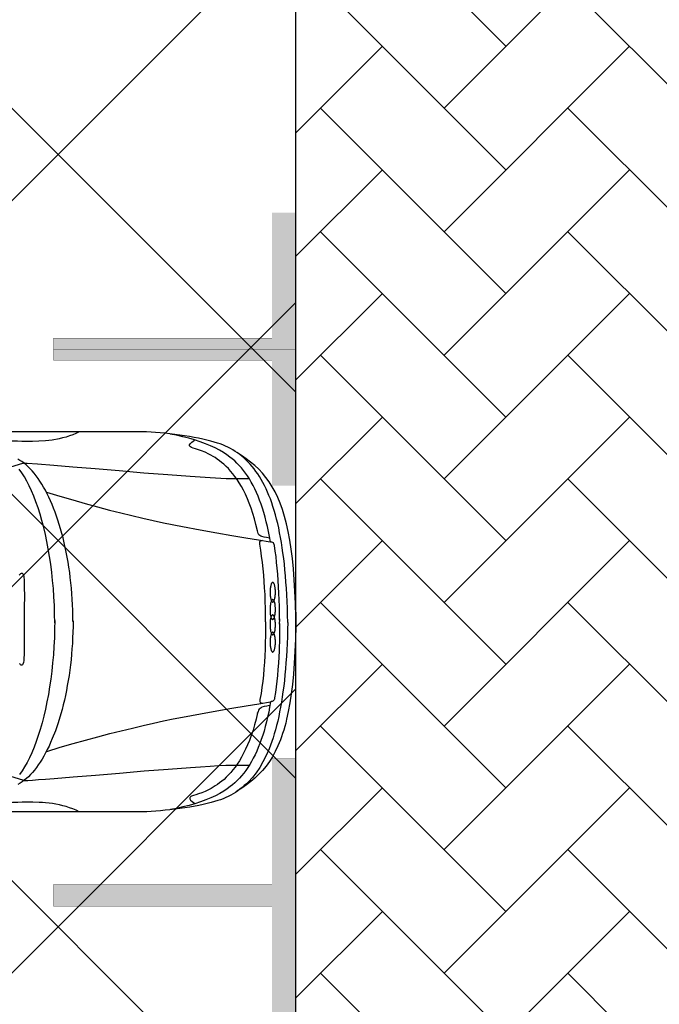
# Model space of a CAD drawing. Header units: millimetres. Extents: x 747415 to 1601423, y -236173 to 551995.
# Tile 390 of 549: x 1101144 to 1104071, y 202939 to 207446. Entities that reach past the tile are written whole.
import ezdxf

# ---------------------------------------------------------------- set-up
doc = ezdxf.new("R2010")
doc.units = ezdxf.units.MM
doc.header["$LTSCALE"] = 100
doc.header["$MEASUREMENT"] = 0
doc.linetypes.add('DASHED2', pattern=[9.525, 6.35, -3.175])
doc.layers.get('0').update_dxf_attribs({"linetype": 'CONTINUOUS', "lineweight": 0})
for name, color, linetype in [('T--A9041_VERHARDING_Parkeren', 9, 'CONTINUOUS'), ('T--L9041_VERHARDING_Wegen', 7, 'CONTINUOUS'), ('T--L9082_INRICHTING_SPECIFIEK_Auto', 8, 'CONTINUOUS')]:
    doc.layers.add(name, color=color, linetype=linetype)
for name, color, linetype, lineweight in [('T--A9041_VERHARDING_Wegen', 21, 'CONTINUOUS', 0), ('T--A9042_BEPLANTING', 90, 'CONTINUOUS', 0), ('T--L9067_BEHEERVOORZIENING_Belijning', 7, 'DASHED2', 0)]:
    doc.layers.add(name, color=color, linetype=linetype, lineweight=lineweight)
doc.layers.add('T--A9072_BELIJNING', color=7, linetype='CONTINUOUS', lineweight=0, true_color=0xffffff)

# ---------------------------------------------------------------- blocks, each defined once
blk = doc.blocks.new('auto17')
for p, q in [((703.6, 867.6), (1533.8, 867.6)), ((115.7, 361.8), (115.3, 362.7)), ((75.7, 9.3), (75.7, -1.4)), ((75.7, -15.2), (75.7, -2.9)), ((705, -871.5), (1505.7, -871))]:
    blk.add_line(p, q)
for points in [[(37.6, 1), (38.1, 33.9), (39, 66.2), (40.5, 97.1), (41.9, 127.5), (43.8, 156.8), (45.7, 185.8), (48.1, 213.7), (50.5, 241.2), (53.3, 267.1), (56.2, 293.1), (59.5, 318.1), (62.9, 342.1), (66.7, 365.7), (70.5, 388.7), (74.8, 410.8), (79.1, 431.8), (83.8, 452.9), (88.6, 472.5), (93.8, 492.1), (99.1, 510.7), (104.8, 528.9), (110.5, 546.5), (116.7, 563.2), (123.3, 579.4), (136.7, 610.3), (151, 638.7), (166.2, 664.7), (182.4, 688.7), (199.6, 710.3), (217.7, 730.4), (226.7, 739.2), (236.7, 748), (246.2, 756.3), (256.3, 764.2), (266.7, 771.5), (277.2, 778.9), (287.7, 785.2), (298.6, 791.6), (310.1, 797), (321.5, 802.4), (333, 807.8), (344.9, 812.2), (357.7, 816.6), (372.5, 821), (388.7, 825.4), (405.8, 829.8), (424.9, 834.2), (444.4, 838.2), (486.3, 846), (531.1, 852.9), (576.9, 858.3)], [(116.2, 364.2), (120.5, 388.2), (124.8, 411.7), (130, 434.3), (135.2, 456.3), (140.5, 477.4), (146.2, 498), (152.4, 517.6), (158.6, 536.7), (165.7, 555.3), (172.4, 573), (179.6, 590.2), (187.2, 606.8), (195.3, 622.5), (203.4, 637.7), (211.9, 651.9), (220.5, 665.6), (229.6, 678.9), (239.1, 691.1), (248.6, 703.4), (258.6, 714.2), (268.6, 725), (279.1, 734.8), (290.1, 744.1), (301, 752.4), (314.4, 763.2), (330.1, 773.5), (348.2, 783.8), (368.2, 794.1), (389.6, 803.9), (413, 813.2), (437.3, 822.5), (463, 830.8), (489.6, 838.7), (517.3, 845.5), (545.9, 851.9), (574.4, 857.3)], [(576.9, 858.3), (598.7, 860.7), (620.2, 862.7), (641.6, 864.7), (662.6, 866.1), (683, 867.1), (703.1, 867.6)], [(991.7, 867.6), (1006, 860.7), (1020.8, 854.4), (1036, 849), (1051.3, 844.1), (1067, 839.6), (1082.7, 836.2), (1098.4, 833.3), (1114.1, 830.3), (1129.9, 828.4), (1145.6, 826.9), (1160.8, 825.4), (1175.6, 824.5), (1204.2, 823.5), (1230.4, 823), (1253.2, 823.5), (1272.8, 824.5), (1288, 824.9), (1297.5, 825.4), (1364.2, 825.9), (1429.9, 826.4), (1494.7, 826.4)], [(121, 381.3), (133.4, 383.8), (145.3, 385.8), (155.7, 388.7), (160, 391.2), (164.3, 394.1), (168.1, 398), (171.5, 402.4), (173.8, 408.8), (175.8, 416.6), (175.8, 415.2), (182.4, 443.1), (189.6, 469.6), (196.7, 494.6), (204.8, 518.6), (212.9, 540.6), (221.5, 561.7), (230.5, 581.3), (239.6, 600), (249.1, 617.1), (258.6, 633.8), (268.6, 649), (278.6, 662.7), (288.6, 675.9), (298.6, 688.2), (308.7, 699), (319.1, 709.8), (329.1, 719.1), (339.6, 727.4), (349.6, 735.7), (359.6, 743.1), (369.2, 749.5), (378.7, 755.3), (388.2, 760.7), (397.7, 765.6), (415.4, 774), (431.5, 780.3), (445.9, 785.2), (458.7, 789.6), (469.7, 793.1), (477.8, 796.5), (481.1, 798), (483.5, 799.9), (484.9, 801.9), (486.3, 803.9), (486.3, 805.8), (485.8, 808.3), (482.5, 813.7), (475.4, 820.5), (463.5, 829.3)], [(1.9, -49.5), (0.9, -44.6), (0, -32.3), (0, -16.2), (0, 0), (0, 12.2), (0.4, 17.7), (2.4, 77.9), (4.7, 134.3), (8.1, 187.2), (11.9, 237.2), (16.2, 284.3), (21.9, 327.9), (28.1, 369.6), (35.2, 408.3), (42.8, 444.1), (47.1, 461.3), (51.4, 477.9), (56.2, 493.6), (61, 509.3), (66.2, 524.5), (71.4, 538.7), (82.9, 566.1), (94.8, 591.6), (108.1, 615.6), (121.9, 637.7), (136.7, 658.3), (152.9, 677.9), (170, 696), (187.7, 713.2), (206.7, 728.9), (226.7, 744.6), (247.7, 759.3), (270.1, 773)], [(1246.1, 725), (1855.8, 536.7)], [(1246.1, 724), (1240.8, 724.5), (1227, 724), (1205.1, 722.5), (1178.9, 720.5), (1146.1, 718.1), (1107, 715.2), (1019.8, 707.8), (917.9, 699.5), (807.4, 690.1), (695, 680.8), (584.9, 672), (483.5, 664.7), (436.3, 661.2), (393.4, 658.3), (355.3, 656.3), (321, 654.8), (293.4, 653.9), (272.5, 653.9), (213.9, 653.9)], [(1020.3, -6.4), (1020.3, 19.6), (1021.2, 45.6), (1022.2, 71.1), (1023.2, 96.6), (1025.1, 121.6), (1027, 146.6), (1029.3, 171.5), (1032.2, 195.6), (1035.1, 219.6), (1038.4, 243.6), (1042.2, 266.7), (1046.5, 289.7), (1050.3, 312.2), (1055.1, 334.8), (1059.8, 356.4), (1065.1, 377.9), (1070.8, 399), (1076.5, 419.6), (1088.4, 459.8), (1101.3, 497.5), (1115.6, 532.8), (1122.7, 549.9), (1130.3, 566.6), (1138, 582.3), (1146.1, 598), (1154.2, 612.7), (1162.3, 626.9), (1170.8, 640.1), (1179.4, 653.4), (1188, 665.2), (1197, 676.9), (1206.1, 687.7), (1215.1, 697.5), (1224.2, 707.3), (1233.7, 715.7), (1243.2, 723.5), (1252.7, 730.8), (1262.3, 737.2), (1272.3, 742.6)], [(1104.2, -7.8), (1104.6, 31.9), (1105.6, 71.1), (1107.5, 110.3), (1110.3, 148.5), (1113.7, 186.3), (1117.5, 223.5), (1122.2, 260.3), (1127.5, 295.6), (1133.2, 330.4), (1139.9, 364.7), (1146.5, 398), (1154.2, 429.9), (1162.3, 460.8), (1170.8, 490.7), (1179.9, 519.1), (1189.4, 546.5), (1198.9, 572.5), (1209.4, 597), (1219.9, 620.5), (1230.8, 642.1), (1241.8, 661.7), (1253.2, 680.3), (1265.1, 697)], [(1140.8, 591.1), (1079.4, 572.5), (1019.8, 555.3), (962.7, 539.2), (906.4, 524), (852.1, 509.8), (800.2, 496.6), (748.8, 484.3), (699.7, 472.5), (652.1, 462.2), (605.9, 451.9), (561.6, 442.6), (519.2, 434.3), (436.8, 418.6), (361.5, 404.9), (292.9, 393.6), (228.1, 382.8), (169.5, 373), (117.2, 364.2)], [(74.8, 5.9), (75.3, 69.6), (77.1, 130.4), (80.5, 187.8), (82.9, 215.7), (84.8, 243.1), (87.6, 269.6), (90.5, 295.6), (93.8, 321.1), (97.6, 345.6), (97.6, 345.6), (97.6, 346.6), (97.6, 347), (98.6, 351.4), (100, 354.4), (101, 356.8), (102.4, 358.8), (103.8, 360.3), (105.7, 361.3), (109.1, 362.2), (112.9, 362.7), (117.2, 363.7)], [(139.1, -1.4), (139.1, 30.4), (139.6, 61.8), (140.5, 92.6), (141.5, 123), (142.4, 153.4), (144.3, 183.3), (146.7, 212.7), (149.1, 241.7), (152.4, 270.1), (155.7, 298.5), (160, 326), (164.8, 353.4), (165.3, 356.8), (164.8, 359.8), (164.8, 362.7), (164.3, 365.2), (163.4, 366.7), (162.4, 367.6), (160.5, 368.6), (158.6, 369.6), (155.3, 370.6), (151.5, 371.1)], [(1243.7, -13.2), (1243.7, 42.7), (1243.2, 91.2), (1243.7, 130.9), (1244.2, 148.5), (1245.1, 163.2), (1246.1, 175), (1247.5, 184.8), (1249.4, 191.7), (1252.3, 194.6), (1255.2, 196.1), (1258, 196.1), (1260.4, 195.1), (1262.8, 192.6), (1265.1, 189.2)], [(1266.6, -215.2), (1264.2, -218.6), (1261.3, -221.6), (1258.5, -223.5), (1255.6, -224.5), (1252.3, -224), (1250.9, -223.5), (1249.4, -221.6), (1248, -218.6), (1247, -215.7), (1246.1, -211.2), (1245.1, -205.8), (1244.2, -194.1), (1243.2, -178.9), (1243.2, -160.7), (1242.8, -119.6), (1243.2, -69.6), (1243.7, -13.2), (1243.7, -13.2)], [(1.4, 44.6), (0, 27), (0, -6.8), (0.4, -25), (2.4, -85.3), (4.7, -141.6), (8.1, -194.1), (11.9, -244.6), (16.6, -291.1), (21.9, -334.8), (28.1, -376.4), (35.2, -414.7), (43.3, -450.4), (51.9, -484.3), (61.4, -515.6), (71.9, -544.5), (83.3, -571.5), (95.3, -597), (108.6, -620.5), (122.4, -642.6), (137.7, -663.1), (153.8, -682.3), (170.5, -700.4), (188.6, -717.1), (207.7, -733.3), (227.7, -748.4), (248.6, -763.2), (271, -776.9)], [(37.6, 1), (38.1, -31.8), (39.5, -64.2), (40.5, -95.1), (41.9, -125.4), (43.8, -155.4), (45.7, -183.8), (48.1, -212.2), (50.5, -239.7), (53.3, -266.1), (56.2, -291.6), (59.5, -317.1), (62.9, -341.1), (66.7, -364.7), (70.5, -387.7), (74.8, -409.7), (79.1, -431.8), (83.8, -452.4), (89.1, -472.5), (94.3, -492.1), (99.5, -511.2), (105.2, -529.3), (111, -547), (117.2, -564.2), (123.8, -580.3), (130.5, -596), (137.2, -611.2), (144.3, -625.9), (151.5, -640.1), (159.1, -653.4), (167.2, -666.6), (174.8, -678.9), (183.4, -690.6), (192, -701.9), (200.5, -713.2), (209.6, -723.5), (218.6, -733.3), (228.1, -742.6), (237.7, -751.4), (247.7, -759.7), (257.7, -767.6), (267.7, -775.4), (278.6, -782.3), (289.1, -789.1), (300.1, -795), (311.5, -800.9), (322.9, -806.3), (334.4, -811.7), (346.3, -816.1), (359.1, -820.5), (373.9, -824.9), (390.1, -829.3), (407.3, -833.7), (426.3, -838.2), (445.9, -842.1), (466.3, -846), (487.8, -849.9), (509.7, -853.3), (532, -856.8), (554.9, -859.7), (577.8, -862.7)], [(1104.2, 2.5), (1104.6, -37.2), (1105.6, -76.5), (1107.5, -115.7), (1110.3, -153.9), (1113.7, -191.6), (1117.5, -228.4), (1122.2, -265.2), (1127.5, -300.9), (1133.7, -335.8), (1139.9, -369.6), (1147, -402.4), (1154.7, -434.3), (1162.7, -465.2), (1171.3, -495.1), (1180.3, -523.5), (1189.9, -550.9), (1199.9, -576.9), (1209.9, -600.9), (1220.4, -624.5), (1231.3, -646), (1242.8, -665.6), (1254.2, -684.3), (1266.1, -700.9)], [(75.7, -8.8), (75.7, -41.2), (76.2, -72.5), (77.1, -102.9), (78.1, -133.3), (79.5, -162.7), (81.4, -191.6), (83.3, -219.6), (85.7, -247.5), (88.6, -274), (91.4, -300.5), (94.8, -325.9), (98.6, -351), (99.5, -355.3), (101, -358.8), (101.9, -361.2), (103.4, -363.2), (104.8, -364.2), (106.7, -365.1), (110, -366.1), (113.8, -366.6), (118.1, -367.6)], [(139.1, -1.4), (139.1, -33.3), (139.6, -64.7), (140.5, -95.6), (141.5, -126.5), (143.4, -156.8), (145.3, -186.7), (147.6, -216.2), (150, -245.1), (153.4, -274), (157.2, -301.9), (161.5, -329.9), (166.2, -357.3), (166.2, -360.7), (165.7, -363.7), (165.7, -366.6), (165.3, -369.1), (164.3, -370.5), (163.4, -371.5), (161.5, -372.5), (159.6, -373.5), (156.2, -374.5), (152.4, -375)], [(1020.8, -2.9), (1020.8, -28.9), (1021.7, -54.9), (1022.7, -80.4), (1023.7, -105.9), (1025.5, -130.8), (1027.5, -155.4), (1029.8, -180.4), (1032.7, -204.4), (1035.6, -228.4), (1039.4, -251.9), (1042.7, -275), (1047, -298), (1051.3, -320.6), (1056, -342.6), (1060.8, -364.2), (1066.1, -385.7), (1071.3, -406.3), (1077, -426.9), (1083.2, -447), (1089.4, -466.6), (1095.6, -485.3), (1102.2, -503.9), (1109.4, -522), (1116.5, -539.2), (1123.7, -556.3), (1131.3, -572.5), (1138.9, -588.2), (1147, -603.9), (1155.1, -618.1), (1163.2, -632.3), (1171.8, -645.5), (1180.3, -658.3), (1189.4, -670.5), (1198, -681.8), (1207, -692.6), (1216.1, -702.4), (1225.6, -711.7), (1235.1, -720), (1244.7, -727.9), (1254.2, -735.2), (1263.7, -741.1), (1273.2, -746.5)], [(117.2, -368.1), (121.5, -392.1), (125.8, -415.6), (131, -438.2), (136.2, -460.2), (141.5, -481.3), (147.2, -501.9), (153.4, -521.5), (160, -540.6), (166.7, -559.3), (173.4, -576.9), (181, -594.1), (188.6, -610.7), (196.2, -626.4), (204.8, -641.6), (212.9, -655.8), (222, -669.5), (231, -682.8), (240.5, -695), (250.1, -707.3), (260.1, -718.1), (270.1, -728.9), (280.6, -738.7), (291.5, -748), (302.5, -756.3), (315.8, -767.1), (331.5, -777.4), (349.6, -787.7), (369.2, -798), (391.1, -807.8), (413.9, -817.1), (438.2, -826.4), (464, -834.7), (491.1, -842.6), (518.2, -849.4), (546.8, -855.8), (575.4, -861.2)], [(1142.3, -595.5), (1080.8, -576.9), (1021.2, -559.7), (964.1, -543.6), (907.9, -527.9), (853.6, -513.7), (801.2, -500.9), (700.2, -476.4), (606.8, -455.8), (520.1, -438.2), (438.2, -422.5), (362.9, -408.8), (293.9, -397.5), (229.1, -386.7), (171, -376.9), (118.1, -368.1)], [(121.9, -385.2), (134.8, -387.7), (146.2, -389.7), (156.7, -392.6), (161.5, -394.6), (165.7, -397.5), (169.5, -400.9), (172.4, -405.8), (174.8, -411.7), (176.7, -419.1), (183.4, -447), (190.5, -474), (197.7, -498.5), (205.8, -522.5), (213.9, -545), (222.4, -565.6), (231.5, -585.7), (240.5, -604.3), (250.1, -621.5), (259.6, -637.7), (269.6, -652.9), (279.6, -667.1), (289.6, -679.8), (299.6, -692.1), (309.6, -703.4), (320.1, -713.7), (330.1, -723), (340.6, -731.8), (350.6, -739.6), (360.6, -747), (370.1, -753.4), (379.6, -759.3), (389.1, -764.6), (398.7, -769.5), (416.3, -777.9), (432.5, -784.2), (446.8, -789.6), (459.7, -793.5), (470.6, -797.5), (478.7, -800.4), (482, -802.4), (484.4, -803.8), (485.8, -805.8), (487.3, -807.8), (487.3, -809.7), (486.8, -812.2), (483.5, -817.6), (476.3, -824.4), (464.4, -833.2)], [(1247, -728.9), (1857.2, -540.6)], [(1247.5, -727.9), (1230.8, -727.9), (1182.7, -724.9), (1108.4, -719.1), (1021.2, -711.7), (919.3, -703.4), (808.8, -694), (695.9, -684.7), (586.3, -675.9), (484.9, -668.5), (392.5, -662.2), (320.1, -658.3), (273.4, -657.8), (214.8, -657.8)], [(992.7, -871.5), (1007, -864.6), (1021.7, -858.3), (1037, -852.9), (1052.2, -847.9), (1067.9, -843.6), (1083.6, -840.1), (1115.6, -834.2), (1147, -830.3), (1177, -828.3), (1205.6, -827.4), (1231.8, -826.9), (1254.2, -827.4), (1274.2, -828.3), (1289, -828.8), (1298.5, -829.3), (1361.4, -829.8), (1418.5, -829.8), (1479, -829.8)], [(577.8, -862.7), (599.7, -865.1), (621.1, -867.1), (642.6, -868.5), (663.5, -870), (684, -871), (704, -871.5)]]:
    blk.add_lwpolyline(points)
for points in [[(106.2, 45.7, 0.160669), (108.6, 46.6, 0.089762), (110.9, 49.1, 0.048317), (113, 53.3, 0.029972), (114.8, 59, 0.021217), (116.4, 65.8, 0.016703), (117.5, 73.7, 0.014363), (118.3, 82.2, 0.013351), (118.5, 91, 0.013351), (118.3, 99.9, 0.014363), (117.6, 108.4, 0.016703), (116.5, 116.3, 0.021217), (115, 123.1, 0.029972), (113.2, 128.8, 0.048317), (111.1, 133, 0.089762), (108.8, 135.6, 0.160669), (106.5, 136.5, 0.160669), (104.1, 135.6, 0.089762), (101.8, 133, 0.048317), (99.7, 128.8, 0.029972), (97.8, 123.2, 0.021217), (96.3, 116.3, 0.016703), (95.1, 108.5, 0.014363), (94.4, 100, 0.013351), (94.1, 91.1, 0.013351), (94.3, 82.3, 0.014363), (95, 73.8, 0.016703), (96.1, 65.9, 0.021217), (97.6, 59, 0.029972), (99.4, 53.4, 0.048317), (101.5, 49.2, 0.089762), (103.8, 46.6, 0.160669)], [(106.7, -33.6, 0.159094), (109.2, -32.7, 0.089825), (111.5, -30.1, 0.048671), (113.6, -25.9, 0.03028), (115.4, -20.3, 0.021465), (116.9, -13.4, 0.01691), (118, -5.5, 0.014547), (118.6, 3, 0.013523), (118.8, 11.8, 0.013523), (118.5, 20.7, 0.014547), (117.8, 29.2, 0.01691), (116.6, 37, 0.021465), (115, 43.9, 0.03028), (113.1, 49.5, 0.048671), (110.9, 53.7, 0.089825), (108.6, 56.3, 0.159094), (106.2, 57.1, 0.159094), (103.8, 56.3, 0.089825), (101.5, 53.7, 0.048671), (99.4, 49.5, 0.03028), (97.5, 43.8, 0.021465), (96, 36.9, 0.01691), (94.9, 29.1, 0.014547), (94.3, 20.5, 0.013523), (94.1, 11.7, 0.013523), (94.4, 2.8, 0.014547), (95.2, -5.7, 0.01691), (96.4, -13.5, 0.021465), (97.9, -20.4, 0.03028), (99.8, -26, 0.048671), (102, -30.2, 0.089825), (104.3, -32.7, 0.159094)], [(106.2, -103.6, 0.159111), (108.6, -102.8, 0.089825), (110.9, -100.2, 0.048668), (113.1, -96, 0.030277), (115, -90.4, 0.021462), (116.6, -83.5, 0.016908), (117.8, -75.7, 0.014545), (118.5, -67.2, 0.013521), (118.8, -58.3, 0.013521), (118.6, -49.5, 0.014545), (118, -41, 0.016908), (116.9, -33.1, 0.021462), (115.4, -26.2, 0.030277), (113.6, -20.6, 0.048668), (111.5, -16.4, 0.089825), (109.2, -13.8, 0.159111), (106.7, -12.9, 0.159111), (104.3, -13.7, 0.089825), (102, -16.3, 0.048668), (99.8, -20.5, 0.030277), (97.9, -26.1, 0.021462), (96.4, -33, 0.016908), (95.2, -40.8, 0.014545), (94.4, -49.3, 0.013521), (94.1, -58.2, 0.013521), (94.3, -67, 0.014545), (94.9, -75.5, 0.016908), (96, -83.4, 0.021462), (97.5, -90.3, 0.030277), (99.4, -95.9, 0.048668), (101.5, -100.1, 0.089825), (103.8, -102.7, 0.159111)], [(106.5, -182.9, 0.160669), (108.8, -182.1, 0.089762), (111.1, -179.5, 0.048317), (113.2, -175.3, 0.029972), (115, -169.6, 0.021217), (116.5, -162.7, 0.016703), (117.6, -154.9, 0.014363), (118.3, -146.4, 0.013351), (118.5, -137.5, 0.013351), (118.3, -128.7, 0.014363), (117.5, -120.2, 0.016703), (116.4, -112.3, 0.021217), (114.8, -105.5, 0.029972), (113, -99.8, 0.048317), (110.9, -95.6, 0.089762), (108.6, -93.1, 0.160669), (106.2, -92.2, 0.160669), (103.8, -93.1, 0.089762), (101.5, -95.7, 0.048317), (99.4, -99.9, 0.029972), (97.6, -105.5, 0.021217), (96.1, -112.4, 0.016703), (95, -120.2, 0.014363), (94.3, -128.8, 0.013351), (94.1, -137.6, 0.013351), (94.4, -146.5, 0.014363), (95.1, -155, 0.016703), (96.3, -162.8, 0.021217), (97.8, -169.7, 0.029972), (99.7, -175.3, 0.048317), (101.8, -179.5, 0.089762), (104.1, -182.1, 0.160669)]]:
    blk.add_lwpolyline(points, format="xyb", close=True)
blk = doc.blocks.new('9041_parkeerplaats_2500x5000_hoeklijn')
at = {"layer": 'T--A9072_BELIJNING', "linetype": 'Continuous'}
h = blk.add_hatch(color=256, dxfattribs=at)
h.paths.add_polyline_path([(-1200, -1390), (-1250, -1390), (-1250, -2500), (-625, -2500), (-625, -2390), (-1200, -2390)])
h.paths.add_polyline_path([(1250, -1390), (1200, -1390), (1200, -2390), (625, -2390), (625, -2500), (1250, -2500)])
at = {"layer": 'T--L9067_BEHEERVOORZIENING_Belijning', "const_width": 1}
for points in [[(-1200, -1390), (-1250, -1390), (-1250, -2500), (-625, -2500), (-625, -2390), (-1200, -2390)], [(1250, -1390), (1200, -1390), (1200, -2390), (625, -2390), (625, -2500), (1250, -2500)]]:
    blk.add_lwpolyline(points, close=True, dxfattribs=at)
blk = doc.blocks.new('*U285')
at = {"layer": 'T--L9067_BEHEERVOORZIENING_Belijning'}
blk.add_blockref('9041_parkeerplaats_2500x5000_hoeklijn', (0, 1945, -0.5), dxfattribs=at)
blk = doc.blocks.new('*U286')
at = {"layer": 'T--L9067_BEHEERVOORZIENING_Belijning', "color": 0, "linetype": 'ByBlock', "lineweight": -2, "transparency": 16777216}
for p in [(7500, 0), (10000, 0), (12500, 0)]:
    blk.add_blockref('*U285', p, dxfattribs=at)

msp = doc.modelspace()

# ---------------------------------------------------------------- hatches: boundary and pattern name
at = {"layer": 'T--A9041_VERHARDING_Parkeren', "linetype": 'Continuous'}
h = msp.add_hatch(dxfattribs=at)
h.set_pattern_fill('ANSI37', color=256, scale=10000, style=0)
h.paths.add_polyline_path([(1102408.673, 235453.574), (1100560.735, 235152.114), (1097983.957, 234676.551), (1095122.754, 234164.417), (1092408.673, 233730.82), (1092408.673, 193325.106), (1102408.673, 193325.106)])
at = {"layer": 'T--A9041_VERHARDING_Wegen', "linetype": 'Continuous'}
h = msp.add_hatch(dxfattribs=at)
h.set_pattern_fill('AR-HBONE', color=256, scale=100, style=0)
h.paths.add_polyline_path([(1102408.673, 193125.106), (1107408.673, 193125.106), (1107408.673, 236217.952), (1102408.673, 235453.574)])
at = {"layer": 'T--A9042_BEPLANTING'}
h = msp.add_hatch(dxfattribs=at)
h.set_pattern_fill('GRASS', color=256, scale=1500, style=0)
edge = h.paths.add_edge_path()
edge.add_line((1194589.183, 247525.193), (1194593.64, 247264.881))
edge.add_line((1194593.64, 247264.881), (1189597.042, 247120.843))
edge.add_line((1189597.042, 247120.843), (1179615.176, 246734.424))
edge.add_line((1179615.176, 246734.424), (1169673.169, 246260.926))
edge.add_line((1169673.169, 246260.926), (1159743.156, 245284.429))
edge.add_line((1159743.156, 245284.429), (1149794.302, 244232.037))
edge.add_line((1149794.302, 244232.037), (1139904.319, 243419.621))
edge.add_line((1139904.319, 243419.621), (1138613.747, 243325.021))
edge.add_line((1138613.747, 243325.021), (1135690.007, 243117.197))
edge.add_line((1135690.007, 243117.197), (1132771.926, 242932.503))
edge.add_line((1132771.926, 242932.503), (1129859.398, 242758.599))
edge.add_line((1129859.398, 242758.599), (1126616.556, 242566.575))
edge.add_line((1126616.556, 242566.575), (1123385.964, 242364.695))
edge.add_line((1123385.964, 242364.695), (1120184.728, 242139.833))
edge.add_line((1120184.728, 242139.833), (1117014.113, 241880.011))
edge.add_line((1117014.113, 241880.011), (1113876.289, 241570.228))
edge.add_line((1113876.289, 241570.228), (1110773.76, 241198.319))
edge.add_line((1110773.76, 241198.319), (1107692.214, 240764.72))
edge.add_line((1107692.214, 240764.72), (1104624.361, 240306.925))
edge.add_line((1104624.361, 240306.925), (1101572.465, 239835.828))
edge.add_line((1101572.465, 239835.828), (1100403.086, 239650.924))
edge.add_line((1100403.086, 239650.924), (1097780.987, 239217.99))
edge.add_line((1097780.987, 239217.99), (1095157.329, 238732.83))
edge.add_line((1095157.329, 238732.83), (1092526.922, 238274.052))
edge.add_line((1092526.922, 238274.052), (1089457.602, 237766.051))
edge.add_line((1089457.602, 237766.051), (1086388.73, 237224.846))
edge.add_line((1086388.73, 237224.846), (1083401.545, 236651.668))
edge.add_line((1083401.545, 236651.668), (1080469.385, 236024.459))
edge.add_line((1080469.385, 236024.459), (1077519.444, 235269.823))
edge.add_line((1077519.444, 235269.823), (1074567.867, 234454.498))
edge.add_line((1074567.867, 234454.498), (1071611.505, 233602.32))
edge.add_line((1071611.505, 233602.32), (1068661.406, 232725.291))
edge.add_line((1068661.406, 232725.291), (1065719.424, 231822.381))
edge.add_line((1065719.424, 231822.381), (1062684.54, 230856.109))
edge.add_line((1062684.54, 230856.109), (1059866.196, 229920.836))
edge.add_line((1059866.196, 229920.836), (1056845.381, 228880.035))
edge.add_line((1056845.381, 228880.035), (1054034.15, 227860.451))
edge.add_line((1054034.15, 227860.451), (1051908.682, 227043.859))
edge.add_line((1051908.682, 227043.859), (1051192.354, 226766.278))
edge.add_line((1051192.354, 226766.278), (1050671.69, 226564.519))
edge.add_line((1050671.69, 226564.519), (1049927.631, 226262.62))
edge.add_line((1049927.631, 226262.62), (1049070.32, 225903.54))
edge.add_line((1049070.32, 225903.54), (1048360.834, 225606.376))
edge.add_line((1048360.834, 225606.376), (1045574.185, 224396.868))
edge.add_line((1045574.185, 224396.868), (1042746.023, 223102.062))
edge.add_line((1042746.023, 223102.062), (1039916.204, 221736.561))
edge.add_line((1039916.204, 221736.561), (1037264.038, 220364.549))
edge.add_line((1037264.038, 220364.549), (1036639.036, 220037.907))
edge.add_line((1036639.036, 220037.907), (1035761.731, 219567.084))
edge.add_line((1035761.731, 219567.084), (1034455.173, 218860.02))
edge.add_line((1034455.173, 218860.02), (1031834.519, 217415.207))
edge.add_line((1031834.519, 217415.207), (1029063.532, 215837.52))
edge.add_line((1029063.532, 215837.52), (1026493.513, 214322.916))
edge.add_line((1026493.513, 214322.916), (1023661.374, 212596.81))
edge.add_line((1023661.374, 212596.81), (1021148.701, 211011.913))
edge.add_line((1021148.701, 211011.913), (1018664.489, 209394.723))
edge.add_line((1018664.489, 209394.723), (1016111.63, 207674.051))
edge.add_line((1016111.63, 207674.051), (1013541.964, 205866.676))
edge.add_line((1013541.964, 205866.676), (1011054.819, 204060.939))
edge.add_line((1011054.819, 204060.939), (1008551.61, 202180.933))
edge.add_line((1008551.61, 202180.933), (1006071.977, 200261.271))
edge.add_line((1006071.977, 200261.271), (1003623.026, 198305.877))
edge.add_line((1003623.026, 198305.877), (1001255.469, 196356.541))
edge.add_line((1001255.469, 196356.541), (998895.97, 194358.237))
edge.add_line((998895.97, 194358.237), (996592.894, 192340.973))
edge.add_line((996592.894, 192340.973), (994271.188, 190253.094))
edge.add_line((994271.188, 190253.094), (992089.799, 188232.713))
edge.add_line((992089.799, 188232.713), (989855.126, 186096.735))
edge.add_line((989855.126, 186096.735), (987565.682, 183840.779))
edge.add_line((987565.682, 183840.779), (985556.73, 181812.43))
edge.add_line((985556.73, 181812.43), (983340.235, 179499.914))
edge.add_line((983340.235, 179499.914), (981234.422, 177237.565))
edge.add_line((981234.422, 177237.565), (979162.94, 174943.215))
edge.add_line((979162.94, 174943.215), (977214.691, 172724.59))
edge.add_line((977214.691, 172724.59), (975036.892, 170165.071))
edge.add_line((975036.892, 170165.071), (973160.412, 167901.106))
edge.add_line((973160.412, 167901.106), (971300.145, 165540.186))
edge.add_line((971300.145, 165540.186), (970653.489, 164750.347))
edge.add_line((970653.489, 164750.347), (969323.906, 163031.694))
edge.add_line((969323.906, 163031.694), (967532.389, 160664.585))
edge.add_line((967532.389, 160664.585), (965620.33, 158124.446))
edge.add_line((965620.33, 158124.446), (963729.485, 155559.861))
edge.add_line((963729.485, 155559.861), (962160.024, 153368.205))
edge.add_line((962160.024, 153368.205), (960583.853, 151476.839))
edge.add_line((960583.853, 151476.839), (957868.106, 147829.141))
edge.add_line((957868.106, 147829.141), (955546.579, 144354.957))
edge.add_line((955546.579, 144354.957), (952781.766, 139999.101))
edge.add_line((952781.766, 139999.101), (950228.309, 135925.671))
edge.add_line((950228.309, 135925.671), (947689.507, 131669.07))
edge.add_line((947689.507, 131669.07), (945836.511, 128467.426))
edge.add_line((945836.511, 128467.426), (939785.242, 117718.876))
edge.add_line((939785.242, 117718.876), (930712.869, 102774.401))
edge.add_line((930712.869, 102774.401), (922173.53, 90199.799))
edge.add_arc((831492.457, 157259.067), 112782.989, 306.60619454, 323.5168236, ccw=False)
edge.add_line((898746.269, 66722.183), (906881.323, 58450.839))
edge.add_arc((1039056.702, -43733.649), 167068.849, 138.06483794, 142.29247104, ccw=False)
edge.add_line((914773.924, 67916.66), (924725.806, 83316.857))
edge.add_line((924725.806, 83316.857), (935036.865, 100427.915))
edge.add_line((935036.865, 100427.915), (938271.243, 105214.41))
edge.add_line((938271.243, 105214.41), (944567.151, 115601.153))
edge.add_line((944567.151, 115601.153), (949536.685, 124088.131))
edge.add_line((949536.685, 124088.131), (954824.472, 132626.587))
edge.add_line((954824.472, 132626.587), (959827.89, 140132.671))
edge.add_line((959827.89, 140132.671), (963059.812, 145135.12))
edge.add_line((963059.812, 145135.12), (965500.197, 148828.356))
edge.add_line((965500.197, 148828.356), (966613.361, 150562.786))
edge.add_line((966613.361, 150562.786), (968025.373, 152669.584))
edge.add_line((968025.373, 152669.584), (969925.147, 155201.552))
edge.add_line((969925.147, 155201.552), (971712.101, 157704.465))
edge.add_line((971712.101, 157704.465), (973307.285, 159791.446))
edge.add_line((973307.285, 159791.446), (974380.773, 161326.936))
edge.add_line((974380.773, 161326.936), (975513.5, 162711.848))
edge.add_line((975513.5, 162711.848), (977022.752, 164676.523))
edge.add_line((977022.752, 164676.523), (979125.989, 167160.936))
edge.add_line((979125.989, 167160.936), (980701.644, 168861.659))
edge.add_line((980701.644, 168861.659), (983077.997, 171627.505))
edge.add_line((983077.997, 171627.505), (985074.319, 173856.029))
edge.add_line((985074.319, 173856.029), (986909.132, 175828.505))
edge.add_line((986909.132, 175828.505), (989063.699, 178159.256))
edge.add_line((989063.699, 178159.256), (991154.428, 180245.145))
edge.add_line((991154.428, 180245.145), (993121.205, 182057.606))
edge.add_line((993121.205, 182057.606), (995324.494, 184142.051))
edge.add_line((995324.494, 184142.051), (997280.219, 186006.612))
edge.add_line((997280.219, 186006.612), (999623.744, 188200.448))
edge.add_line((999623.744, 188200.448), (1002349.065, 190608.065))
edge.add_line((1002349.065, 190608.065), (1004754.956, 192653.066))
edge.add_line((1004754.956, 192653.066), (1007294.928, 194741.918))
edge.add_line((1007294.928, 194741.918), (1008978.786, 196161.928))
edge.add_line((1008978.786, 196161.928), (1011076.047, 197755.95))
edge.add_line((1011076.047, 197755.95), (1013065.241, 199247.814))
edge.add_line((1013065.241, 199247.814), (1015821.037, 201346.882))
edge.add_line((1015821.037, 201346.882), (1017686.716, 202722.52))
edge.add_line((1017686.716, 202722.52), (1020957.031, 204817.97))
edge.add_line((1020957.031, 204817.97), (1023228.197, 206313.401))
edge.add_line((1023228.197, 206313.401), (1026470.58, 208376.744))
edge.add_line((1026470.58, 208376.744), (1028603.548, 209658.432))
edge.add_line((1028603.548, 209658.432), (1030968.801, 211111.637))
edge.add_line((1030968.801, 211111.637), (1032974.557, 212278.47))
edge.add_line((1032974.557, 212278.47), (1034989.373, 213415.47))
edge.add_line((1034989.373, 213415.47), (1036654.679, 214452.728))
edge.add_line((1036654.679, 214452.728), (1038246.03, 215241.653))
edge.add_line((1038246.03, 215241.653), (1039948.347, 216202.761))
edge.add_line((1039948.347, 216202.761), (1041825.775, 217172.039))
edge.add_line((1041825.775, 217172.039), (1043014.131, 217759.859))
edge.add_line((1043014.131, 217759.859), (1045164.207, 218821.145))
edge.add_line((1045164.207, 218821.145), (1047341.541, 219812.404))
edge.add_line((1047341.541, 219812.404), (1050071.07, 221013.985))
edge.add_line((1050071.07, 221013.985), (1051244.22, 221490.97))
edge.add_line((1051244.22, 221490.97), (1052347.556, 221956.97))
edge.add_line((1052347.556, 221956.97), (1053649.506, 222430.47))
edge.add_line((1053649.506, 222430.47), (1054533.126, 222784.97))
edge.add_line((1054533.126, 222784.97), (1056086.056, 223306.47))
edge.add_line((1056086.056, 223306.47), (1057869.317, 223968.97))
edge.add_line((1057869.317, 223968.97), (1060574.556, 224929.97))
edge.add_line((1060574.556, 224929.97), (1063483.693, 225922.97))
edge.add_line((1063483.693, 225922.97), (1065608.903, 226631.593))
edge.add_line((1065608.903, 226631.593), (1069173.064, 227676.47))
edge.add_line((1069173.064, 227676.47), (1072281.977, 228625.637))
edge.add_line((1072281.977, 228625.637), (1075375.394, 229611.47))
edge.add_line((1075375.394, 229611.47), (1077123.927, 230119.62))
edge.add_line((1077123.927, 230119.62), (1080375.394, 230986.97))
edge.add_line((1080375.394, 230986.97), (1082892.594, 231747.063))
edge.add_line((1082892.594, 231747.063), (1087287.423, 232727.295))
edge.add_line((1087287.423, 232727.295), (1089726.851, 233304.236))
edge.add_line((1089726.851, 233304.236), (1092683.446, 233905.227))
edge.add_line((1092683.446, 233905.227), (1095564.394, 234529.046))
edge.add_line((1095564.394, 234529.046), (1098820.303, 235134.124))
edge.add_line((1098820.303, 235134.124), (1101429.17, 235680.801))
edge.add_line((1101429.17, 235680.801), (1102775.394, 235932.97))
edge.add_line((1102775.394, 235932.97), (1105482.445, 236248.973))
edge.add_line((1105482.445, 236248.973), (1107758.807, 236612.397))
edge.add_line((1107758.807, 236612.397), (1110496.735, 236978.709))
edge.add_line((1110496.735, 236978.709), (1115376.091, 237663.748))
edge.add_line((1115376.091, 237663.748), (1120160.891, 238162.648))
edge.add_line((1120160.891, 238162.648), (1122883.614, 238303.454))
edge.add_line((1122883.614, 238303.454), (1125390.669, 238461.915))
edge.add_line((1125390.669, 238461.915), (1128123.405, 238391.97))
edge.add_line((1128123.405, 238391.97), (1132768.171, 238736.47))
edge.add_line((1132768.171, 238736.47), (1135790.587, 239107.966))
edge.add_line((1135790.587, 239107.966), (1138342.94, 239481.456))
edge.add_line((1138342.94, 239481.456), (1142060.43, 239524.47))
edge.add_line((1142060.43, 239524.47), (1147419.918, 239838.053))
edge.add_line((1147419.918, 239838.053), (1152508.673, 240937.759))
edge.add_line((1152508.673, 240937.759), (1161790.445, 241405.25))
edge.add_line((1161790.445, 241405.25), (1166293.104, 242414.317))
edge.add_line((1166293.104, 242414.317), (1170003.913, 243136.47))
edge.add_line((1170003.913, 243136.47), (1182817.631, 243902.97))
edge.add_line((1182817.631, 243902.97), (1191677.387, 244103.47))
edge.add_line((1191677.387, 244103.47), (1200992.076, 244164.47))
edge.add_line((1200992.076, 244164.47), (1212315.556, 244345.47))
edge.add_line((1212315.556, 244345.47), (1212435.36, 247419.97))
edge.add_line((1212435.36, 247419.97), (1205479.36, 247503.517))
edge.add_line((1205479.36, 247503.517), (1202606.248, 247460.622))
edge.add_line((1202606.248, 247460.622), (1194593.64, 247264.881))

# ---------------------------------------------------------------- linework, layer by layer
at = {"layer": 'T--A9041_VERHARDING_Parkeren', "linetype": 'Continuous'}
msp.add_lwpolyline([(1102408.673, 235453.574), (1100560.735, 235152.114), (1097983.957, 234676.551), (1095122.754, 234164.417), (1092408.673, 233730.82), (1092408.673, 193325.106), (1102408.673, 193325.106)], close=True, dxfattribs=at)
at = {"layer": 'T--A9041_VERHARDING_Wegen', "linetype": 'Continuous', "const_width": 1}
msp.add_lwpolyline([(1102408.673, 193125.106), (1107408.673, 193125.106), (1107408.673, 236217.952), (1102408.673, 235453.574)], close=True, dxfattribs=at)
at = {"layer": 'T--L9041_VERHARDING_Wegen', "const_width": 1}
msp.add_lwpolyline([(1102408.673, 235453.574), (1102408.673, 193125.106)], dxfattribs=at)

# ---------------------------------------------------------------- block references
at = {"layer": 'T--L9067_BEHEERVOORZIENING_Belijning', "rotation": 89.99999999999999}
msp.add_blockref('*U286', (1101853.673, 194687.759, 0.5), dxfattribs=at)
at = {"layer": 'T--L9082_INRICHTING_SPECIFIEK_Auto', "rotation": 180}
msp.add_blockref('auto17', (1102408.673, 204687.759), dxfattribs=at)

doc.saveas('drawing.dxf')
